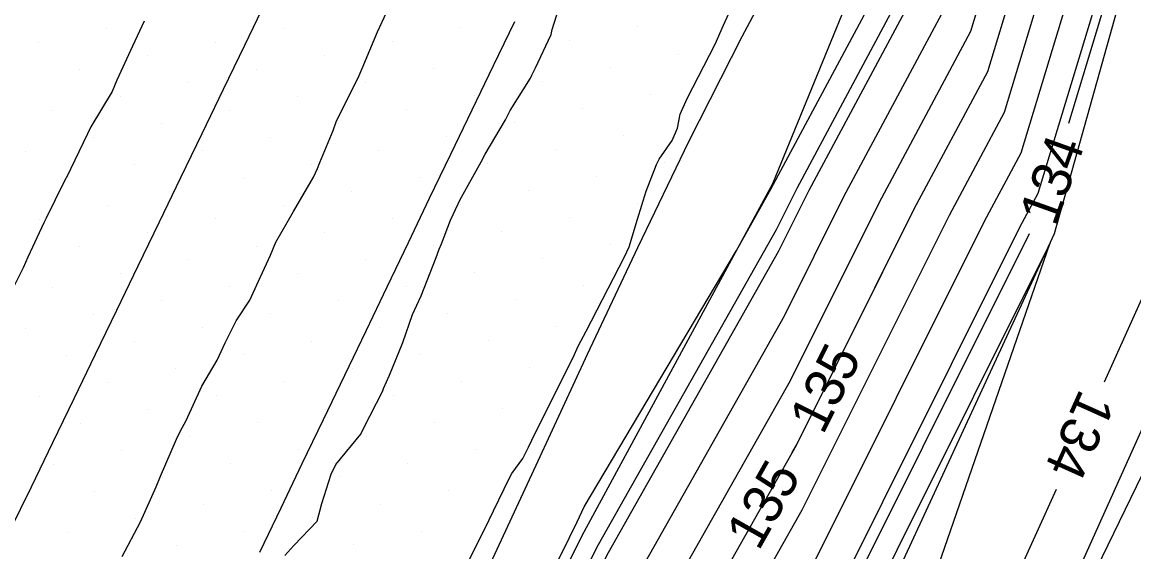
# Model space of a CAD drawing. Extents: x 2354170 to 2357230, y 866100 to 868290.
# Drawn here: x 2355645.5 to 2355702.1, y 866922.4 to 866949.4 of the extents above; entities that cross this region are included whole.
import ezdxf

# ---------------------------------------------------------------- set-up
doc = ezdxf.new("R2010")
doc.units = 0
for name, color, linetype in [('Default', 7, 'Continuous'), ('DTM Contours Major', 7, 'Continuous'), ('DTM Contours Major Text', 7, 'Continuous'), ('DTM Contours Minor', 7, 'Continuous'), ('DTM Contours Minor Text', 7, 'Continuous'), ('Exist DTM Breakline', 7, 'Continuous'), ('Exist DTM Scan Elevation Point', 7, 'Continuous'), ('Exist Roads EOP', 7, 'Continuous'), ('PH Exist DTM Breakline', 7, 'Continuous')]:
    doc.layers.add(name, color=color, linetype=linetype)

msp = doc.modelspace()

# ---------------------------------------------------------------- linework, layer by layer
at = {"layer": 'Default'}
for points in [[(2355687.748, 866933.426), (2355690.951, 866939.845), (2355694.695, 866946.843), (2355697.314, 866955.497), (2355698.504, 866958.477), (2355699.719, 866959.872), (2355703.091, 866966.998), (2355704.555, 866969.302), (2355707.88, 866977.162), (2355713.336, 866988.412), (2355715.646, 866992.638), (2355720.84, 867003.942), (2355725.932, 867013.882), (2355730.799, 867023.427)], [(2355694.754, 866910.93), (2355695.22, 866912.278), (2355705.476, 866935.086), (2355705.902, 866937.786), (2355707.712, 866937), (2355716.569, 866946.716), (2355718.453, 866950.36), (2355718.884, 866952.448), (2355719.724, 866955.308), (2355723.258, 866972.22), (2355723.827, 866974.038), (2355724.099, 866975.134), (2355727.691, 866987.864), (2355728.012, 866988.449), (2355733.008, 866999.679)], [(2355621.931, 866800.644), (2355627.186, 866810.653), (2355633.802, 866824.46), (2355638.045, 866835.589), (2355645.133, 866851.807), (2355649.368, 866860.911), (2355656.757, 866874.715), (2355660.796, 866883.146), (2355667.347, 866897.399), (2355671.367, 866906.306), (2355678.282, 866919.846), (2355684.642, 866931.104), (2355689.161, 866940.16), (2355693.843, 866948.912), (2355695.946, 866955.863)], [(2355624.784, 866796.508), (2355633.296, 866812.721), (2355636.477, 866819.358), (2355643.35, 866837.386), (2355647.543, 866846.979), (2355654.803, 866862.588), (2355659.392, 866871.16), (2355666.091, 866885.144), (2355669.886, 866893.401), (2355676.829, 866908.784), (2355681.214, 866917.369), (2355685.247, 866924.508), (2355692.742, 866939.529), (2355695.548, 866944.774), (2355698.682, 866955.131)], [(2355626.211, 866794.44), (2355636.352, 866813.755), (2355637.814, 866816.807), (2355646.002, 866838.284), (2355648.748, 866844.565), (2355657.521, 866863.427), (2355660.709, 866869.382), (2355668.739, 866886.144), (2355671.155, 866891.402), (2355679.56, 866910.022), (2355682.68, 866916.131), (2355685.549, 866921.21), (2355694.532, 866939.214), (2355696.4, 866942.705), (2355700.05, 866954.765)], [(2355642.112, 866860.622), (2355651.079, 866876.823), (2355652.805, 866880.048), (2355652.853, 866880.149), (2355654.169, 866883.011), (2355662.018, 866900.823), (2355662.689, 866902.171), (2355663.27, 866903.502), (2355663.921, 866904.7), (2355664.497, 866905.881), (2355672.978, 866922.262), (2355673.379, 866923.097), (2355673.769, 866923.897), (2355674.136, 866924.66), (2355681.89, 866937.732), (2355683.735, 866940.998), (2355683.789, 866941.106), (2355691.285, 866955.119)], [(2355700.845, 866952.506), (2355697.252, 866940.636), (2355696.323, 866938.898), (2355685.851, 866917.913), (2355684.145, 866914.893), (2355682.291, 866911.261), (2355672.425, 866889.403), (2355671.386, 866887.143), (2355662.026, 866867.605), (2355660.239, 866864.266), (2355659.097, 866861.811)], [(2355620.504, 866802.712), (2355624.13, 866809.618), (2355632.464, 866827.011), (2355635.392, 866834.69), (2355643.928, 866854.221), (2355646.65, 866860.072), (2355655.44, 866876.493), (2355658.148, 866882.147), (2355666.077, 866899.398), (2355668.636, 866905.068), (2355676.816, 866921.085), (2355684.34, 866934.402), (2355687.37, 866940.475), (2355692.99, 866950.981)], [(2355691.214, 866951.323), (2355685.58, 866940.791), (2355684.038, 866937.7), (2355675.35, 866922.323), (2355665.906, 866903.829), (2355664.808, 866901.397), (2355655.501, 866881.148), (2355654.122, 866878.27), (2355645.613, 866862.375)], [(2355658.883, 866922.19), (2355659.347, 866922.692), (2355660.526, 866923.934), (2355660.765, 866924.835), (2355661.249, 866926.326), (2355661.479, 866926.819), (2355662.761, 866928.373), (2355662.896, 866928.656), (2355663.869, 866930.573), (2355663.905, 866930.692), (2355664.207, 866931.379), (2355664.887, 866933.04), (2355665.383, 866934.463), (2355665.821, 866935.419), (2355666.594, 866937.377), (2355666.751, 866937.801), (2355666.871, 866938.069), (2355667.323, 866939.277), (2355667.72, 866940.097), (2355667.805, 866940.289), (2355668.884, 866942.243), (2355669.085, 866942.635), (2355670.133, 866944.38), (2355670.368, 866944.866), (2355671.402, 866946.517), (2355671.473, 866946.668), (2355671.662, 866947.036), (2355672.455, 866948.731), (2355672.507, 866948.982), (2355672.955, 866950.434)], [(2355668.258, 866921.914), (2355669.289, 866923.995), (2355669.506, 866924.455), (2355670.333, 866926.146), (2355670.441, 866926.367), (2355671.008, 866927.131), (2355671.29, 866927.697), (2355671.639, 866928.415), (2355673.576, 866932.267), (2355673.832, 866932.845), (2355674.228, 866933.617), (2355676.189, 866937.397), (2355676.419, 866937.908), (2355676.857, 866939.323), (2355677.294, 866940.756), (2355677.821, 866942.104), (2355677.961, 866942.375), (2355678.613, 866943.339), (2355678.887, 866943.97), (2355679.019, 866944.673), (2355679.379, 866945.468), (2355680.808, 866948.247), (2355681.241, 866949.212), (2355681.87, 866950.601)], [(2355697.88, 866938.116), (2355686.154, 866914.615), (2355685.611, 866913.654), (2355685.021, 866912.499), (2355677.845, 866896.599), (2355685.582, 866903.11), (2355688.985, 866912.394), (2355697.88, 866938.116)], [(2355641.422, 866838.144), (2355646.338, 866849.393), (2355652.085, 866861.75), (2355658.074, 866872.937), (2355663.443, 866884.145), (2355668.616, 866895.4), (2355674.098, 866907.545), (2355679.748, 866918.608), (2355684.945, 866927.806), (2355685.07, 866928.057)]]:
    msp.add_lwpolyline(points, dxfattribs=at)
at = {"layer": 'DTM Contours Major'}
msp.add_lwpolyline([(2355684.729, 866927.424), (2355684.945, 866927.806), (2355690.951, 866939.845), (2355694.695, 866946.843), (2355697.314, 866955.497), (2355698.504, 866958.477), (2355699.719, 866959.872), (2355703.091, 866966.998), (2355704.555, 866969.302), (2355707.88, 866977.162), (2355713.336, 866988.412), (2355715.646, 866992.638), (2355720.84, 867003.942), (2355725.932, 867013.882), (2355727.746, 867017.441)], dxfattribs=at)
at = {"layer": 'DTM Contours Minor'}
for points in [[(2355698.831, 866944.222), (2355701.874, 866954.277)], [(2355652.608, 866876.854), (2355653.683, 866878.863), (2355654.618, 866880.815), (2355664.385, 866902.063), (2355664.995, 866903.416), (2355674.862, 866922.736), (2355683.937, 866938.8), (2355684.983, 866940.896), (2355691.854, 866953.74)], [(2355717.371, 866951.332), (2355716.12, 866948.913), (2355710.242, 866942.464), (2355704.375, 866945.011), (2355702.995, 866936.263), (2355700.636, 866931.017)], [(2355650.595, 866922.126), (2355651.524, 866923.895), (2355652.333, 866925.683), (2355652.543, 866926.218), (2355653.368, 866928.103), (2355653.563, 866928.541), (2355653.855, 866929.059), (2355654.652, 866930.818), (2355655.433, 866932.132), (2355655.843, 866933.028), (2355656.404, 866934.134), (2355657.094, 866935.198), (2355657.536, 866936.168), (2355658.15, 866937.497), (2355658.416, 866938.152), (2355659.331, 866939.713), (2355660.349, 866941.466), (2355660.538, 866941.912), (2355660.671, 866942.219), (2355661.345, 866943.835), (2355661.492, 866944.279), (2355661.555, 866944.404), (2355662.618, 866946.531), (2355662.829, 866947.005), (2355663.605, 866948.876), (2355664.054, 866949.849)], [(2355651.717, 866949.416), (2355651.12, 866948.143), (2355650.322, 866946.409), (2355650.087, 866945.829), (2355649.002, 866944.031), (2355648.824, 866943.667), (2355647.731, 866941.416), (2355647.722, 866941.398), (2355647.644, 866941.25), (2355646.715, 866939.377), (2355646.598, 866939.144), (2355645.788, 866937.384), (2355645.543, 866936.845), (2355644.823, 866935.383)], [(2355684.563, 866888.858), (2355680.79, 866885.683), (2355674.088, 866877.743), (2355670.924, 866865.091), (2355662.445, 866849.687), (2355657.145, 866841.391), (2355655.926, 866837.255), (2355649.233, 866829.185), (2355644.525, 866826.331), (2355649.539, 866839.482), (2355650.354, 866841.347), (2355661.145, 866864.545), (2355662.465, 866867.012), (2355672.269, 866887.476), (2355672.848, 866888.736), (2355683.201, 866911.674), (2355684.634, 866914.48), (2355685.952, 866916.813), (2355696.819, 866938.592)], [(2355698.176, 866925.545), (2355696.188, 866921.124), (2355692.831, 866911.418), (2355684.563, 866888.858)]]:
    msp.add_lwpolyline(points, dxfattribs=at)
at = {"layer": 'Exist DTM Breakline'}
for points in [[(2355644.876, 866923.439), (2355645.965, 866925.69), (2355647.053, 866927.941), (2355648.142, 866930.191), (2355649.23, 866932.442), (2355650.319, 866934.692), (2355651.407, 866936.943), (2355652.496, 866939.194), (2355653.584, 866941.444), (2355654.673, 866943.695), (2355655.761, 866945.945), (2355656.85, 866948.196), (2355657.938, 866950.447)], [(2355670.582, 866949.384), (2355669.497, 866947.132), (2355668.411, 866944.88), (2355667.326, 866942.627), (2355666.244, 866940.374), (2355665.163, 866938.119), (2355664.082, 866935.865), (2355663.002, 866933.611), (2355661.919, 866931.357), (2355660.836, 866929.104), (2355659.754, 866926.85), (2355658.671, 866924.597), (2355657.591, 866922.342)]]:
    msp.add_lwpolyline(points, dxfattribs=at)
at = {"layer": 'Exist DTM Scan Elevation Point'}
for p, q in [((2355667.817, 866949.087), (2355667.817, 866949.087)), ((2355676.831, 866949.118), (2355676.831, 866949.118)), ((2355649.79, 866949.023), (2355649.79, 866949.023)), ((2355658.803, 866949.055), (2355658.803, 866949.055)), ((2355646.325, 866948.318), (2355646.325, 866948.318)), ((2355655.339, 866948.349), (2355655.339, 866948.349)), ((2355664.353, 866948.381), (2355664.353, 866948.381)), ((2355673.367, 866948.413), (2355673.367, 866948.413)), ((2355651.875, 866947.644), (2355651.875, 866947.644)), ((2355660.888, 866947.675), (2355660.888, 866947.675)), ((2355669.902, 866947.707), (2355669.902, 866947.707)), ((2355678.916, 866947.739), (2355678.916, 866947.739)), ((2355648.41, 866946.938), (2355648.41, 866946.938)), ((2355657.424, 866946.97), (2355657.424, 866946.97)), ((2355666.438, 866947.002), (2355666.438, 866947.002)), ((2355675.452, 866947.033), (2355675.452, 866947.033)), ((2355653.96, 866946.264), (2355653.96, 866946.264)), ((2355662.973, 866946.296), (2355662.973, 866946.296)), ((2355671.987, 866946.328), (2355671.987, 866946.328)), ((2355650.495, 866945.559), (2355650.495, 866945.559)), ((2355659.509, 866945.59), (2355659.509, 866945.59)), ((2355668.523, 866945.622), (2355668.523, 866945.622)), ((2355677.537, 866945.654), (2355677.537, 866945.654)), ((2355647.031, 866944.853), (2355647.031, 866944.853)), ((2355656.045, 866944.885), (2355656.045, 866944.885)), ((2355665.058, 866944.917), (2355665.058, 866944.917)), ((2355674.072, 866944.948), (2355674.072, 866944.948)), ((2355652.58, 866944.179), (2355652.58, 866944.179)), ((2355661.594, 866944.211), (2355661.594, 866944.211)), ((2355670.608, 866944.243), (2355670.608, 866944.243)), ((2355679.622, 866944.274), (2355679.622, 866944.274)), ((2355649.116, 866943.474), (2355649.116, 866943.474)), ((2355658.13, 866943.505), (2355658.13, 866943.505)), ((2355667.143, 866943.537), (2355667.143, 866943.537)), ((2355676.157, 866943.569), (2355676.157, 866943.569)), ((2355672.693, 866942.863), (2355672.693, 866942.863)), ((2355645.651, 866942.768), (2355645.651, 866942.768)), ((2355654.665, 866942.8), (2355654.665, 866942.8)), ((2355663.679, 866942.832), (2355663.679, 866942.832)), ((2355651.201, 866942.094), (2355651.201, 866942.094)), ((2355660.215, 866942.126), (2355660.215, 866942.126)), ((2355669.228, 866942.158), (2355669.228, 866942.158)), ((2355678.242, 866942.189), (2355678.242, 866942.189)), ((2355647.736, 866941.389), (2355647.736, 866941.389)), ((2355656.75, 866941.421), (2355656.75, 866941.421)), ((2355665.764, 866941.452), (2355665.764, 866941.452)), ((2355674.778, 866941.484), (2355674.778, 866941.484)), ((2355662.3, 866940.747), (2355662.3, 866940.747)), ((2355671.313, 866940.778), (2355671.313, 866940.778)), ((2355649.821, 866940.009), (2355649.821, 866940.009)), ((2355658.835, 866940.041), (2355658.835, 866940.041)), ((2355667.849, 866940.073), (2355667.849, 866940.073)), ((2355676.863, 866940.104), (2355676.863, 866940.104)), ((2355646.357, 866939.304), (2355646.357, 866939.304)), ((2355655.371, 866939.336), (2355655.371, 866939.336)), ((2355664.385, 866939.367), (2355664.385, 866939.367)), ((2355673.398, 866939.399), (2355673.398, 866939.399)), ((2355651.906, 866938.63), (2355651.906, 866938.63)), ((2355660.92, 866938.662), (2355660.92, 866938.662)), ((2355669.934, 866938.693), (2355669.934, 866938.693)), ((2355648.442, 866937.924), (2355648.442, 866937.924)), ((2355657.456, 866937.956), (2355657.456, 866937.956)), ((2355666.47, 866937.988), (2355666.47, 866937.988)), ((2355675.483, 866938.019), (2355675.483, 866938.019)), ((2355653.991, 866937.251), (2355653.991, 866937.251)), ((2355663.005, 866937.282), (2355663.005, 866937.282)), ((2355672.019, 866937.314), (2355672.019, 866937.314)), ((2355668.555, 866936.608), (2355668.555, 866936.608)), ((2355650.527, 866936.545), (2355650.527, 866936.545)), ((2355659.541, 866936.577), (2355659.541, 866936.577)), ((2355647.062, 866935.839), (2355647.062, 866935.839)), ((2355656.076, 866935.871), (2355656.076, 866935.871)), ((2355665.09, 866935.903), (2355665.09, 866935.903)), ((2355674.104, 866935.934), (2355674.104, 866935.934)), ((2355652.612, 866935.166), (2355652.612, 866935.166)), ((2355661.626, 866935.197), (2355661.626, 866935.197)), ((2355670.64, 866935.229), (2355670.64, 866935.229)), ((2355649.147, 866934.46), (2355649.147, 866934.46)), ((2355658.161, 866934.492), (2355658.161, 866934.492)), ((2355667.175, 866934.523), (2355667.175, 866934.523)), ((2355654.697, 866933.786), (2355654.697, 866933.786)), ((2355663.711, 866933.818), (2355663.711, 866933.818)), ((2355672.724, 866933.849), (2355672.724, 866933.849)), ((2355645.683, 866933.754), (2355645.683, 866933.754)), ((2355651.232, 866933.081), (2355651.232, 866933.081)), ((2355660.246, 866933.112), (2355660.246, 866933.112)), ((2355669.26, 866933.144), (2355669.26, 866933.144)), ((2355647.768, 866932.375), (2355647.768, 866932.375)), ((2355656.782, 866932.407), (2355656.782, 866932.407)), ((2355665.796, 866932.438), (2355665.796, 866932.438)), ((2355653.317, 866931.701), (2355653.317, 866931.701)), ((2355662.331, 866931.733), (2355662.331, 866931.733)), ((2355671.345, 866931.764), (2355671.345, 866931.764)), ((2355649.853, 866930.996), (2355649.853, 866930.996)), ((2355658.867, 866931.027), (2355658.867, 866931.027)), ((2355667.881, 866931.059), (2355667.881, 866931.059)), ((2355646.389, 866930.29), (2355646.389, 866930.29)), ((2355655.402, 866930.322), (2355655.402, 866930.322)), ((2355664.416, 866930.353), (2355664.416, 866930.353)), ((2355651.938, 866929.616), (2355651.938, 866929.616)), ((2355660.952, 866929.648), (2355660.952, 866929.648)), ((2355669.966, 866929.68), (2355669.966, 866929.68)), ((2355648.474, 866928.911), (2355648.474, 866928.911)), ((2355657.487, 866928.942), (2355657.487, 866928.942)), ((2355666.501, 866928.974), (2355666.501, 866928.974)), ((2355654.023, 866928.237), (2355654.023, 866928.237)), ((2355663.037, 866928.268), (2355663.037, 866928.268)), ((2355659.572, 866927.563), (2355659.572, 866927.563)), ((2355668.586, 866927.595), (2355668.586, 866927.595)), ((2355650.559, 866927.531), (2355650.559, 866927.531)), ((2355647.094, 866926.826), (2355647.094, 866926.826)), ((2355656.108, 866926.857), (2355656.108, 866926.857)), ((2355665.122, 866926.889), (2355665.122, 866926.889)), ((2355652.644, 866926.152), (2355652.644, 866926.152)), ((2355661.657, 866926.183), (2355661.657, 866926.183)), ((2355670.671, 866926.215), (2355670.671, 866926.215)), ((2355649.179, 866925.446), (2355649.179, 866925.446)), ((2355658.193, 866925.478), (2355658.193, 866925.478)), ((2355667.207, 866925.51), (2355667.207, 866925.51)), ((2355645.715, 866924.741), (2355645.715, 866924.741)), ((2355654.729, 866924.772), (2355654.729, 866924.772)), ((2355663.742, 866924.804), (2355663.742, 866924.804)), ((2355651.264, 866924.067), (2355651.264, 866924.067)), ((2355660.278, 866924.098), (2355660.278, 866924.098)), ((2355669.292, 866924.13), (2355669.292, 866924.13)), ((2355647.8, 866923.361), (2355647.8, 866923.361)), ((2355656.814, 866923.393), (2355656.814, 866923.393)), ((2355665.827, 866923.425), (2355665.827, 866923.425)), ((2355653.349, 866922.687), (2355653.349, 866922.687)), ((2355662.363, 866922.719), (2355662.363, 866922.719))]:
    msp.add_line(p, q, dxfattribs=at)
at = {"layer": 'Exist Roads EOP'}
msp.add_lwpolyline([(2355684.986, 866953.909), (2355682.167, 866948.613), (2355679.456, 866943.26), (2355676.845, 866937.858), (2355674.292, 866932.428), (2355671.765, 866926.986), (2355669.241, 866921.543), (2355666.702, 866916.107), (2355664.142, 866910.681), (2355661.565, 866905.262), (2355658.974, 866899.85), (2355656.373, 866894.443), (2355653.764, 866889.04), (2355651.148, 866883.641), (2355648.527, 866878.243), (2355645.903, 866872.847), (2355643.277, 866867.453)], dxfattribs=at)
at = {"layer": 'PH Exist DTM Breakline'}
for points in [[(2355738.188, 867021.233), (2355736.654, 867014.63), (2355735.024, 867006.387), (2355726.985, 866988.315), (2355722.008, 866974.492), (2355715.235, 866953.25), (2355706.583, 866934.561), (2355695.064, 866910.851), (2355684.262, 866884.645), (2355674.978, 866864.953), (2355661.864, 866842.475), (2355656.813, 866836.759), (2355647.237, 866817.198), (2355637.769, 866796.945), (2355629.36, 866775.863), (2355617.165, 866749.247), (2355606.568, 866727.407), (2355599.058, 866711.095), (2355587.661, 866688.777), (2355575.005, 866662.522), (2355566.348, 866644.235), (2355561.526, 866634.806)], [(2355690.364, 866957.356), (2355683.724, 866941.118), (2355674.11, 866923.371), (2355663.854, 866902.899), (2355652.757, 866880.112), (2355641.761, 866858.564), (2355629.487, 866832.69), (2355617.328, 866807.316), (2355607.786, 866786.873), (2355596.052, 866761.956), (2355586.817, 866743), (2355575.167, 866718.234), (2355561.638, 866689.783), (2355548.114, 866660.93), (2355540.412, 866644.925)], [(2355555.075, 866636.553), (2355563.174, 866650.142), (2355574.709, 866673.411), (2355585.232, 866694.297), (2355596.899, 866718.389), (2355605.311, 866739.005), (2355617.629, 866766.016), (2355628.578, 866791.01), (2355638.953, 866814.635), (2355651.032, 866839.988), (2355663.708, 866865.336), (2355673.382, 866887.896), (2355686.295, 866913.077), (2355698.097, 866938.585), (2355702.449, 866954.123)]]:
    msp.add_lwpolyline(points, dxfattribs=at)

# ---------------------------------------------------------------- texts
at = {"layer": 'Default'}
msp.add_text('135', height=2, rotation=63.4821, dxfattribs=at).set_placement((2355686.302, 866928.287))
at = {"layer": 'DTM Contours Major Text'}
msp.add_text('135', height=2, rotation=60.5359, dxfattribs=at).set_placement((2355683.02, 866922.366))
at = {"layer": 'DTM Contours Minor Text'}
for rotation, p in [(70.3406, (2355698.148, 866938.901)), (245.7903, (2355699.414, 866930.738))]:
    msp.add_text('134', height=2, rotation=rotation, dxfattribs=at).set_placement(p)

doc.saveas('drawing.dxf')
